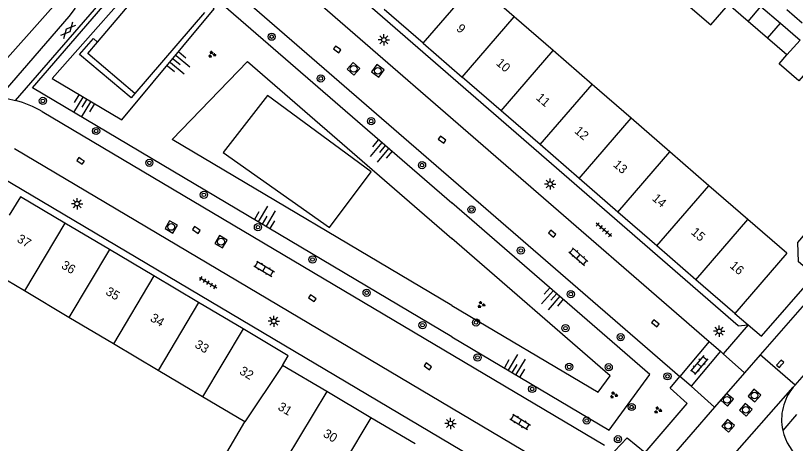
# Model space of a CAD drawing. Extents: x 128000 to 131008, y 398996 to 402500.
# Drawn here: x 128951.5 to 129038.2, y 399596.6 to 399644.1 of the extents above; entities that cross this region are included whole.
import ezdxf

# ---------------------------------------------------------------- set-up
doc = ezdxf.new("R2010")
doc.units = 0
for name, color, linetype in [('gg-afsc-erfafscheiding', 7, 'Continuous'), ('gg-anno-huisnummerreeks BGT', 7, 'Continuous'), ('gg-bbg-gedigitaliseerde bebouwing', 7, 'Continuous'), ('gg-bbg-gedigitaliseerde bijgebouw', 7, 'Continuous'), ('gg-bbg-hoofdgebouw', 7, 'Continuous'), ('gg-bbg-luifel en loopbrug', 7, 'Continuous'), ('gg-bbg-tussenscheiding', 7, 'Continuous'), ('gg-knt-BGT kruinlijn', 7, 'Continuous'), ('gg-knt-bovenkant onderkant talud', 7, 'Continuous'), ('gg-knt-verharding', 7, 'Continuous'), ('gt-grn-groengrens', 7, 'Continuous'), ('gt-grn-weggrens', 7, 'Continuous'), ('gt-symb-boom', 7, 'Continuous'), ('gt-symb-gesloten verharding', 7, 'Continuous'), ('gt-symb-groenvak', 7, 'Continuous'), ('gt-symb-klinker verharding', 7, 'Continuous'), ('gt-symb-kolk', 7, 'Continuous'), ('gt-symb-lichtmast', 7, 'Continuous'), ('gt-symb-rioolschacht', 7, 'Continuous'), ('gt-symb-talud symbool', 7, 'Continuous'), ('gt-symb-tegel verharding', 7, 'Continuous')]:
    doc.layers.add(name, color=color, linetype=linetype)

# ---------------------------------------------------------------- blocks, each defined once
blk = doc.blocks.new('gt0-BOOM')
at = {"layer": 'gt-symb-boom'}
for radius in [0.4, 0.2]:
    blk.add_circle((0, 0), radius, dxfattribs=at)
blk = doc.blocks.new('gt0-KOLK')
at = {"layer": 'gt-symb-kolk'}
blk.add_lwpolyline([(0, 0), (0.375, 0), (0.375, 0.4), (-0.375, 0.4), (-0.375, 0), (0, 0)], dxfattribs=at)
blk = doc.blocks.new('gt0-LMAST')
at = {"layer": 'gt-symb-lichtmast'}
for p, q in [((-0.182, 0.173), (-0.447, 0.438)), ((-0.005, 0.246), (-0.005, 0.621)), ((0.172, 0.173), (0.437, 0.438)), ((-0.255, -0.004), (-0.63, -0.004)), ((-0.182, -0.181), (-0.447, -0.446)), ((-0.005, -0.254), (-0.005, -0.629)), ((0.437, -0.446), (0.172, -0.181)), ((0.245, -0.004), (0.62, -0.004))]:
    blk.add_line(p, q, dxfattribs=at)
blk.add_circle((-0.005, -0.004), 0.25, dxfattribs=at)
blk = doc.blocks.new('gt0-RS')
at = {"layer": 'gt-symb-rioolschacht'}
blk.add_lwpolyline([(-0.5, -0.5), (0.5, -0.5), (0.5, 0.5), (-0.5, 0.5)], close=True, dxfattribs=at)
blk.add_circle((0, 0), 0.375, dxfattribs=at)
blk = doc.blocks.new('gt0-GRVAK')
at = {"layer": 'gt-symb-groenvak'}
for p, q in [((-0.11, 0.189), (-0.228, 0.24)), ((-0.182, 0.153), (0.088, 0.153)), ((-0.091, 0.211), (-0.156, 0.322)), ((-0.047, 0.214), (-0.047, 0.393)), ((-0.004, 0.211), (0.061, 0.322)), ((0.015, 0.189), (0.133, 0.24)), ((0.262, -0.052), (0.197, 0.059)), ((0.305, -0.049), (0.305, 0.13)), ((0.349, -0.052), (0.414, 0.059)), ((-0.245, -0.228), (-0.363, -0.177)), ((-0.318, -0.264), (-0.047, -0.264)), ((-0.226, -0.206), (-0.291, -0.095)), ((-0.183, -0.203), (-0.183, -0.024)), ((-0.139, -0.206), (-0.074, -0.095)), ((-0.12, -0.228), (-0.002, -0.177)), ((0.243, -0.074), (0.125, -0.023)), ((0.17, -0.11), (0.441, -0.11)), ((0.368, -0.074), (0.486, -0.023))]:
    blk.add_line(p, q, dxfattribs=at)
blk = doc.blocks.new('gt0-KL1')
at = {"layer": 'gt-symb-klinker verharding'}
for p, q in [((-1.15, 0.3), (1.15, 0.3)), ((-1, -0.3), (-1, 0.3)), ((-0.5, 0.3), (-0.5, 0.45)), ((0, -0.3), (0, 0.3)), ((0.5, 0.3), (0.5, 0.45)), ((1, -0.3), (1, 0.3)), ((-1.15, -0.3), (1.15, -0.3)), ((-0.5, -0.45), (-0.5, -0.3)), ((0.5, -0.45), (0.5, -0.3))]:
    blk.add_line(p, q, dxfattribs=at)
blk = doc.blocks.new('gt0-TALUD_1')
at = {"layer": 'gt-symb-talud symbool'}
for p, q in [((-1, -1), (-1, 0)), ((-0.5, -2), (-0.5, 0)), ((0.5, -2), (0.5, 0)), ((1, -1), (1, 0)), ((0, -1), (0, 0))]:
    blk.add_line(p, q, dxfattribs=at)
blk = doc.blocks.new('gt0-TEG1')
at = {"layer": 'gt-symb-tegel verharding'}
for p, q in [((-1.125, 0), (1.125, 0)), ((-0.9, -0.25), (-0.9, 0.25)), ((-0.45, -0.25), (-0.45, 0.25)), ((0, -0.25), (0, 0.25)), ((0.45, -0.25), (0.45, 0.25)), ((0.9, -0.25), (0.9, 0.25))]:
    blk.add_line(p, q, dxfattribs=at)
blk = doc.blocks.new('gt0-GESVH1')
at = {"layer": 'gt-symb-gesloten verharding'}
for p, q in [((-0.992, -0.261), (0.008, 0.239)), ((0.008, -0.261), (-0.992, 0.239)), ((0.008, 0.239), (1.008, -0.261)), ((1.008, 0.239), (0.008, -0.261))]:
    blk.add_line(p, q, dxfattribs=at)

msp = doc.modelspace()

# ---------------------------------------------------------------- linework, layer by layer
at = {"layer": 'gg-afsc-erfafscheiding'}
msp.add_line((129031.47, 399611.02), (129032.975, 399609.736), dxfattribs=at)
msp.add_lwpolyline([(129032.975, 399609.736), (129034.443, 399608.484), (129040.348, 399615.224), (129038.572, 399616.765), (129038.503, 399618.898), (129049.621, 399631.955)], dxfattribs=at)
at = {"layer": 'gg-bbg-gedigitaliseerde bebouwing'}
for p, q in [((129006.938, 399643.996), (129002.605, 399647.752)), ((129011.27, 399640.24), (129006.938, 399643.996)), ((129015.602, 399636.485), (129011.27, 399640.24)), ((129019.933, 399632.73), (129015.602, 399636.485)), ((129024.266, 399628.975), (129019.933, 399632.73)), ((129028.598, 399625.219), (129024.266, 399628.975)), ((129032.93, 399621.464), (129028.598, 399625.219)), ((129037.26, 399617.71), (129032.93, 399621.464)), ((128952.47, 399613.518), (128947.96, 399616.2)), ((128957.426, 399610.571), (128952.47, 399613.518)), ((128962.382, 399607.625), (128957.426, 399610.571)), ((128967.338, 399604.677), (128962.382, 399607.625)), ((128972.294, 399601.73), (128967.338, 399604.677)), ((128976.97, 399598.95), (128972.294, 399601.73))]:
    msp.add_line(p, q, dxfattribs=at)
msp.add_lwpolyline([(128979.911, 399592.047), (128974.717, 399595.128), (128976.97, 399598.95)], dxfattribs=at)
at = {"layer": 'gg-bbg-gedigitaliseerde bijgebouw'}
for p, q in [((129032.96, 399643.49), (129034.37, 399645.16)), ((129034.37, 399645.16), (129036.55, 399643.275)), ((129037.275, 399644.795), (129038.98, 399643.32)), ((129035.11, 399641.625), (129032.96, 399643.49)), ((129036.55, 399643.275), (129038.73, 399641.39)), ((129037.26, 399639.76), (129035.11, 399641.625)), ((129038.73, 399641.39), (129037.26, 399639.76))]:
    msp.add_line(p, q, dxfattribs=at)
at = {"layer": 'gg-bbg-hoofdgebouw'}
for p, q in [((128996.827, 399641.057), (128992.495, 399644.813)), ((128996.827, 399641.057), (129001.158, 399637.302)), ((129005.49, 399633.546), (129001.158, 399637.302)), ((129009.821, 399629.79), (129005.49, 399633.546)), ((129014.153, 399626.035), (129009.821, 399629.79)), ((129018.485, 399622.279), (129014.153, 399626.035)), ((129022.817, 399618.523), (129018.485, 399622.279)), ((128961.917, 399618.125), (128956.959, 399621.068)), ((128966.875, 399615.182), (128961.917, 399618.125)), ((129027.148, 399614.768), (129022.817, 399618.523)), ((129037.26, 399617.71), (129031.47, 399611.02)), ((128971.834, 399612.238), (128966.875, 399615.182)), ((129031.47, 399611.02), (129027.148, 399614.768)), ((128976.792, 399609.295), (128971.834, 399612.238)), ((128986.104, 399602.325), (128981.19, 399605.24)), ((128991.008, 399599.415), (128986.104, 399602.325)), ((128995.912, 399596.506), (128991.008, 399599.415))]:
    msp.add_line(p, q, dxfattribs=at)
for points in [[(128956.959, 399621.068), (128952.02, 399624), (128950.78, 399621.93)], [(128981.19, 399605.24), (128981.82, 399606.31), (128976.792, 399609.295)]]:
    msp.add_lwpolyline(points, dxfattribs=at)
at = {"layer": 'gg-bbg-luifel en loopbrug'}
msp.add_line((129032.96, 399643.49), (129030.78, 399645.38), dxfattribs=at)
for points in [[(129026.455, 399649.115), (129024.49, 399646.848), (129028.807, 399643.105), (129030.78, 399645.38)], [(129040.89, 399639.52), (129038.597, 399636.876), (129036.406, 399638.775), (129037.26, 399639.76)]]:
    msp.add_lwpolyline(points, dxfattribs=at)
at = {"layer": 'gg-bbg-tussenscheiding'}
for p, q in [((128996.827, 399641.057), (129002.605, 399647.752)), ((129001.158, 399637.302), (129006.938, 399643.996)), ((129035.11, 399641.625), (129036.55, 399643.275)), ((129005.49, 399633.546), (129011.27, 399640.24)), ((129009.821, 399629.79), (129015.602, 399636.485)), ((129014.153, 399626.035), (129019.933, 399632.73)), ((129018.485, 399622.279), (129024.266, 399628.975)), ((129022.817, 399618.523), (129028.598, 399625.219)), ((128956.959, 399621.068), (128952.47, 399613.518)), ((129027.148, 399614.768), (129032.93, 399621.464)), ((128961.917, 399618.125), (128957.426, 399610.571)), ((128966.875, 399615.182), (128962.382, 399607.625)), ((128971.834, 399612.238), (128967.338, 399604.677)), ((128976.792, 399609.295), (128972.294, 399601.73)), ((128981.19, 399605.24), (128976.97, 399598.95)), ((128986.104, 399602.325), (128981.539, 399594.791)), ((128991.008, 399599.415), (128986.439, 399591.874))]:
    msp.add_line(p, q, dxfattribs=at)
at = {"layer": 'gg-knt-BGT kruinlijn'}
msp.add_line((128955.573, 399637.119), (128963.304, 399632.531), dxfattribs=at)
for points in [[(129000, 399608.431), (128953.373, 399636.1), (128963.092, 399647.358), (128967.148, 399651.777), (129000, 399623.312)], [(128963.304, 399632.531), (128973.589, 399644.872), (128967.227, 399650.385), (128955.573, 399637.119)], [(129000, 399608.431), (129017.52, 399598.035), (129022.026, 399604.227), (129000, 399623.312)]]:
    msp.add_lwpolyline(points, dxfattribs=at)
at = {"layer": 'gg-knt-bovenkant onderkant talud'}
msp.add_lwpolyline([(129000, 399611.918), (128968.901, 399630.373), (128977.287, 399639.021), (129000, 399619.341)], dxfattribs=at)
at = {"layer": 'gg-knt-verharding'}
for p, q in [((128958.013, 399669.153), (129028.635, 399607.902)), ((129031.86, 399609.64), (128978.991, 399655.499)), ((128968.123, 399653.579), (129025.347, 399604.005)), ((128960.608, 399641.191), (128964.359, 399645.572)), ((128972.482, 399644.489), (128964.753, 399635.47)), ((128954.46, 399633.48), (129016.991, 399596.372)), ((128951.369, 399629.341), (129014.39, 399591.989)), ((129038.2, 399603.061), (129056.392, 399624.113)), ((129042.348, 399615.638), (129034.312, 399606.421)), ((129031.86, 399609.64), (129032.975, 399609.736)), ((129028.635, 399607.902), (129025.347, 399604.005)), ((129028.635, 399607.902), (129029.885, 399606.818)), ((129029.885, 399606.818), (129026.609, 399602.943)), ((129034.312, 399606.421), (129032.563, 399604.416)), ((129032.563, 399604.416), (129029.233, 399600.597)), ((129026.609, 399602.943), (129025.347, 399604.005)), ((129037.981, 399602.813), (129038.2, 399603.061)), ((129029.233, 399600.597), (129022.631, 399593.025))]:
    msp.add_line(p, q, dxfattribs=at)
for points in [[(128951.492, 399634.686), (128962.708, 399647.68), (128968.123, 399653.579)], [(128958.106, 399644.961), (128957.399, 399644.017), (128949.573, 399635.037)], [(128964.753, 399635.47), (128959.523, 399639.923), (128960.608, 399641.191)], [(128949.573, 399635.037), (128950.539, 399634.898), (128951.492, 399634.686)], [(128979.495, 399635.255), (128974.586, 399628.901), (128986.383, 399620.557), (128991.051, 399626.765), (128979.495, 399635.255)], [(128935.51, 399625.32), (128935.93, 399625.75), (128947.44, 399627.62), (129011.61, 399589.57)], [(129000, 399611.918), (129016.274, 399602.261), (129017.604, 399604.088), (129000, 399619.341)], [(129018.099, 399595.714), (129019.52, 399597.2), (129021.5, 399595.55), (129026.19, 399601.02), (129024.27, 399602.7), (129025.347, 399604.005)]]:
    msp.add_lwpolyline(points, dxfattribs=at)
for centre, radius, start, end in [((128948.232, 399622.407), 12.704, 60.64284, 75.12998), ((129042.288, 399599.224), 5.607, 140.19765, 192.37796), ((129042.288, 399599.226), 5.607, 192.39772, 232.42329)]:
    msp.add_arc(centre, radius, start, end, dxfattribs=at)
at = {"layer": 'gt-grn-groengrens'}
for points in [[(128941.128, 399641.167), (128947.24, 399635.735), (128957.492, 399647.218)], [(128964.753, 399635.47), (128964.354, 399635.005), (128958.599, 399639.814), (128960.156, 399641.578), (128960.608, 399641.191)]]:
    msp.add_lwpolyline(points, dxfattribs=at)
msp.add_arc((128942.365, 399654.01), 11.489, 297.08644, 341.09887, dxfattribs=at)
at = {"layer": 'gt-grn-weggrens'}
for p, q in [((129032.975, 399609.736), (129030.201, 399606.535)), ((129029.885, 399606.818), (129030.201, 399606.535)), ((129030.201, 399606.535), (129032.563, 399604.416)), ((129038.2, 399603.061), (129034.312, 399606.421)), ((129029.233, 399600.597), (129026.609, 399602.943)), ((129027.101, 399590.512), (129037.981, 399602.813)), ((129038.341, 399599.79), (129036.812, 399598.022))]:
    msp.add_line(p, q, dxfattribs=at)

# ---------------------------------------------------------------- block references
at = {"layer": 'gt-symb-boom'}
for p in [(128979.968, 399641.786), (128985.427, 399637.144), (128954.524, 399634.644), (128991.036, 399632.401), (128960.442, 399631.3), (128966.362, 399627.754), (128996.693, 399627.508), (128972.43, 399624.206), (129002.2, 399622.566), (128978.445, 399620.61), (129007.684, 399618.015), (128984.515, 399617.012), (128990.531, 399613.316), (129013.235, 399613.165), (129002.697, 399610.019), (128996.749, 399609.717), (129012.65, 399609.377), (129018.785, 399608.371), (129002.866, 399606.12), (129013.06, 399605.077), (129017.455, 399605.036), (129023.991, 399604.027), (129008.939, 399602.616), (129020.011, 399600.616), (129015.003, 399599.114), (129018.481, 399597.034)]:
    msp.add_blockref('gt0-BOOM', p, dxfattribs=at)
at = {"layer": 'gt-symb-gesloten verharding', "rotation": 48.93264367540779}
msp.add_blockref('gt0-GESVH1', (128957.318, 399642.495), dxfattribs=at)
at = {"layer": 'gt-symb-groenvak'}
for p in [(128973.318, 399639.813), (129003.262, 399611.995), (129017.999, 399601.943), (129022.911, 399600.268)]:
    msp.add_blockref('gt0-GRVAK', p, dxfattribs=at)
at = {"layer": 'gt-symb-klinker verharding'}
for p, rotation in [((129014.091, 399617.337), -41.91906411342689), ((128979.137, 399615.982), -30.668926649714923), ((129027.511, 399605.285), -130.4583817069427), ((129007.605, 399598.959), -31.720060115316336)]:
    msp.add_blockref('gt0-KL1', p, dxfattribs=dict(at, rotation=rotation))
at = {"layer": 'gt-symb-kolk'}
for p, rotation in [((128987.37, 399640.532), 144.89531311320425), ((128999.038, 399630.5), 144.8953131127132), ((128958.833, 399628.149), 144.89531311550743), ((128971.704, 399620.46), 144.89531310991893), ((129011.031, 399619.744), -41.067356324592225), ((128984.609, 399612.876), 144.8953131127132), ((129022.505, 399609.775), -41.067356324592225), ((128997.455, 399605.295), 144.8953131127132), ((129036.678, 399605.294), 49.46084825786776)]:
    msp.add_blockref('gt0-KOLK', p, dxfattribs=dict(at, rotation=rotation))
at = {"layer": 'gt-symb-lichtmast'}
for p in [(128992.458, 399641.435), (129010.939, 399625.411), (128958.329, 399623.221), (128980.211, 399610.149), (129029.752, 399609.039), (128999.872, 399598.795)]:
    msp.add_blockref('gt0-LMAST', p, dxfattribs=at)
at = {"layer": 'gt-symb-rioolschacht'}
for p, rotation in [((128989.084, 399638.214), -41.96167393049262), ((128991.781, 399637.992), -36.86989764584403), ((128968.803, 399620.638), 149.99927221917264), ((128974.336, 399618.994), 149.9209741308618), ((129033.662, 399601.89), 49.137593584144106), ((129030.61, 399601.418), 49.137593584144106), ((129032.698, 399600.3), 49.137593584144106), ((129030.733, 399598.52), 49.137593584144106)]:
    msp.add_blockref('gt0-RS', p, dxfattribs=dict(at, rotation=rotation))
at = {"layer": 'gt-symb-talud symbool'}
for p, xscale, yscale, rotation in [((128969.019, 399639.281), 0.9997119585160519, 0.9997119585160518, 50.19442890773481), ((128959.418, 399634.809), 0.9996664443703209, 0.9996664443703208, -30.87529168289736), ((128992.627, 399629.686), 1.0006103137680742, 1.0006103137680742, -39.688267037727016), ((128978.913, 399620.956), 0.999752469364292, 0.9997524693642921, 149.79306598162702), ((129011.685, 399613.251), 0.9999864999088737, 0.9999864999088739, -41.14819511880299), ((129006.708, 399604.474), 0.9998499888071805, 0.9998499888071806, 149.33107335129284)]:
    msp.add_blockref('gt0-TALUD_1', p, dxfattribs=dict(at, xscale=xscale, yscale=yscale, rotation=rotation))
at = {"layer": 'gt-symb-tegel verharding'}
for p, rotation in [((129016.915, 399620.316), 138.52829927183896), ((128972.892, 399614.436), -30.6689266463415)]:
    msp.add_blockref('gt0-TEG1', p, dxfattribs=dict(at, rotation=rotation))

# ---------------------------------------------------------------- texts
at = {"layer": 'gg-anno-huisnummerreeks BGT'}
for s, rotation, p in [('9', 319.1, (129000.43, 399642.565)), ('10', 319.1, (129004.852, 399638.732)), ('11', 319.1, (129009.291, 399634.882)), ('12', 319.1, (129013.567, 399631.176)), ('13', 319.1, (129017.874, 399627.441)), ('14', 319.1, (129022.206, 399623.685)), ('37', 329.3, (128951.558, 399619.042)), ('15', 319.1, (129026.538, 399619.93)), ('36', 329.3, (128956.489, 399616.115)), ('16', 319.1, (129030.836, 399616.202)), ('35', 329.3, (128961.415, 399613.191)), ('34', 329.3, (128966.374, 399610.247)), ('33', 329.3, (128971.332, 399607.304)), ('32', 329.3, (128976.297, 399604.356)), ('31', 329.3, (128980.575, 399600.373)), ('30', 329.3, (128985.607, 399597.388))]:
    msp.add_text(s, height=1, rotation=rotation, dxfattribs=at).set_placement(p)

doc.saveas('drawing.dxf')
